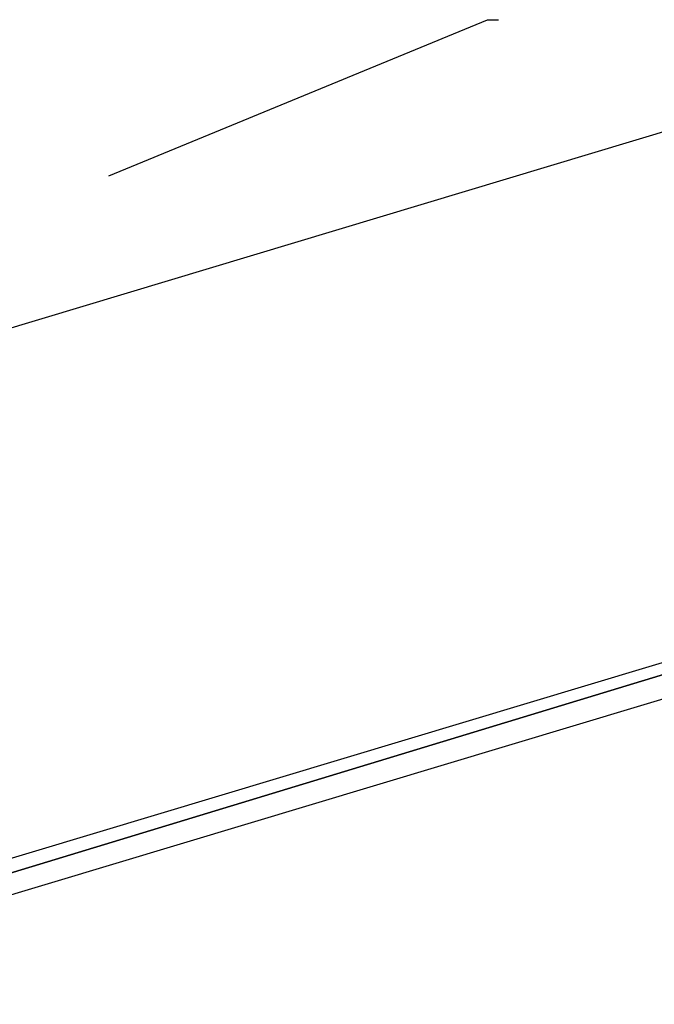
# Model space of a CAD drawing. Header units: feet. Extents: x -79 to 198, y -22 to 181.
# Tile 521 of 656: x 127.573 to 128.333, y 91.773 to 92.951. Entities that reach past the tile are written whole.
import ezdxf

# ---------------------------------------------------------------- set-up
doc = ezdxf.new("R2010")
doc.units = ezdxf.units.FT
doc.layers.add('A-LINEA', color=7, linetype='CONTINUOUS')

msp = doc.modelspace()

# ---------------------------------------------------------------- linework, layer by layer
at = {"layer": 'A-LINEA'}
msp.add_line((128.48, 92.8578), (124.9333, 91.7911), dxfattribs=at)
msp.add_line((128.48, 92.8578), (124.9333, 91.7911), dxfattribs=at)
for points in [[(127.68, 92.7644), (128.1333, 92.9511), (128.1467, 92.9511)], [(127.68, 92.7644), (128.1333, 92.9511), (128.1467, 92.9511)], [(128.7733, 92.2978), (125, 91.1511), (125, 91.1778), (128.7733, 92.3111), (128.7733, 92.2978)], [(128.7733, 92.2978), (125, 91.1511), (125, 91.1778), (128.7733, 92.3111), (128.7733, 92.2978)], [(128.7867, 92.2711), (125.0133, 91.1378), (125, 91.1511), (128.7733, 92.2978), (128.7867, 92.2844), (128.7867, 92.2711)], [(128.7867, 92.2711), (125.0133, 91.1378), (125, 91.1511), (128.7733, 92.2978), (128.7867, 92.2844), (128.7867, 92.2711)]]:
    msp.add_lwpolyline(points, dxfattribs=at)

doc.saveas('drawing.dxf')
